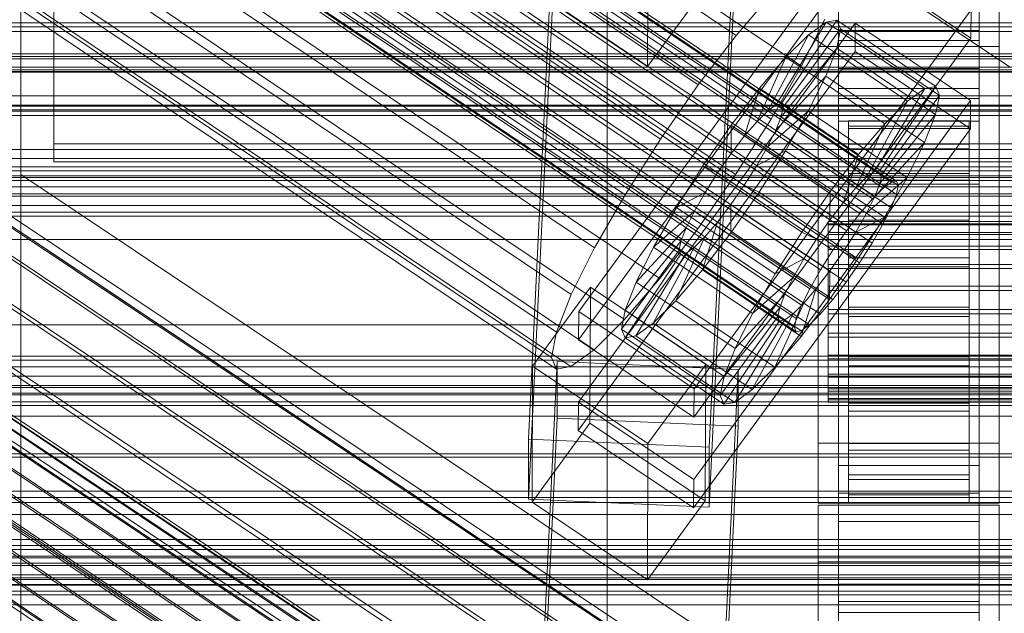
# Model space of a CAD drawing. Header units: millimetres. Extents: x -4395 to 65662, y -65530 to 6847.
# Tile 436 of 656: x -228 to -130, y -33160 to -33100. Entities that reach past the tile are written whole.
import ezdxf

# ---------------------------------------------------------------- set-up
doc = ezdxf.new("R2010")
doc.units = ezdxf.units.MM
for name, color, linetype, lineweight in [('COTAS_P', 1, 'Continuous', 0), ('frontal_C01', 7, 'Continuous', 0), ('frontal_C02', 7, 'Continuous', 0), ('frontal_C03', 7, 'Continuous', 0), ('frontal_C03-dry', 7, 'Continuous', 0), ('frontal_dosificador', 7, 'Continuous', 0), ('frontal_secador', 7, 'Continuous', 0)]:
    doc.layers.add(name, color=color, linetype=linetype, lineweight=lineweight)
doc.dimstyles.new('R19_100', dxfattribs={"dimtxt": 250, "dimasz": 150, "dimexe": 150, "dimexo": 80, "dimgap": 100, "dimtad": 1, "dimtih": 1, "dimtoh": 1, "dimdsep": 46, "dimcen": 0.09, "dimadec": 0, "dimazin": 0, "dimtfac": 1, "dimtdec": 4, "dimtofl": 0, "dimtmove": 0, "dimatfit": 3, "dimfxl": 1, "dimtolj": 1, "dimtzin": 0, "dimarcsym": 0})

# ---------------------------------------------------------------- blocks, each defined once
blk = doc.blocks.new('DIM_R33_44')
at = {"layer": 'COTAS_P'}
for p, q in [((-150, -32200), (550, -32200)), ((550, -32200), (505, -32350)), ((550, -34800), (550, -32200)), ((550, -32200), (595, -32350)), ((550, -34800), (505, -34650)), ((550, -34800), (595, -34650)), ((-150, -34800), (550, -34800))]:
    blk.add_line(p, q, dxfattribs=at)
blk.add_text('2600 P', height=250, rotation=90, dxfattribs=at).set_placement((450, -33500))

msp = doc.modelspace()

# ---------------------------------------------------------------- linework, layer by layer
at = {"layer": 'frontal_C01'}
for p, q in [((-355.53, -32972.941), (-141.731, -33116.629)), ((-355.017, -32972.847), (-141.218, -33116.536)), ((-356.348, -32973.539), (-142.549, -33117.227)), ((-354.844, -32973.264), (-141.045, -33116.952)), ((-357.415, -32974.599), (-143.617, -33118.288)), ((-355.022, -32974.162), (-141.224, -33117.851)), ((-355.541, -32975.481), (-141.742, -33119.17)), ((-358.659, -32976.051), (-144.861, -33119.739)), ((-146.196, -33121.483), (-359.995, -32977.794)), ((-356.363, -32977.131), (-142.565, -33120.819)), ((-341.461, -32978.154), (-157.152, -33102.024)), ((-361.332, -32979.711), (-147.533, -33123.399)), ((-357.434, -32978.999), (-143.635, -33122.688)), ((-362.578, -32981.67), (-148.779, -33125.358)), ((-358.68, -32980.958), (-144.881, -33124.647)), ((-334.981, -32981.203), (-150.672, -33105.072)), ((-363.648, -32983.538), (-149.85, -33127.227)), ((-360.017, -32982.875), (-146.218, -33126.563)), ((-160.922, -33106.944), (-345.231, -32983.075)), ((-361.352, -32984.618), (-147.554, -33128.307)), ((-364.471, -32985.188), (-150.672, -33128.876)), ((-364.989, -32986.507), (-151.191, -33130.195)), ((-362.596, -32986.07), (-148.798, -33129.758)), ((-338.003, -32986.475), (-153.694, -33110.344)), ((-365.168, -32987.406), (-151.369, -33131.094)), ((-363.664, -32987.131), (-149.865, -33130.819)), ((-364.995, -32987.822), (-151.196, -33131.51)), ((-364.482, -32987.728), (-150.683, -33131.417)), ((-349.002, -32988.484), (-164.693, -33112.353)), ((-341.52, -32992.004), (-157.211, -33115.874)), ((-352.519, -32994.013), (-168.21, -33117.882)), ((-345.291, -32997.413), (-160.982, -33121.283)), ((-355.541, -32999.285), (-171.232, -33123.155)), ((-349.061, -33002.334), (-164.752, -33126.203)), ((-357.863, -33003.942), (-173.554, -33127.811)), ((-352.572, -33006.431), (-168.263, -33130.3)), ((-359.326, -33007.664), (-175.016, -33131.534)), ((-355.584, -33009.424), (-171.275, -33133.294)), ((-359.83, -33010.2), (-175.521, -33134.069)), ((-357.893, -33011.111), (-173.584, -33134.98)), ((-359.341, -33011.375), (-175.032, -33135.245)), ((-228.298, -33033.331), (-228.298, -33159.609)), ((-228.298, -33165.368), (-228.298, -33039.09)), ((-228.298, -33039.09), (-130, -33105.154)), ((-172.809, -33129.479), (-145.277, -33091.768)), ((-145.289, -33094.59), (-172.821, -33132.302)), ((-133.821, -33102.298), (-145.289, -33094.59)), ((-157.152, -33102.024), (-153.641, -33097.927)), ((-133.809, -33099.475), (-161.341, -33137.186)), ((-133.809, -33099.475), (-133.821, -33102.298)), ((-172.847, -33138.511), (-145.315, -33100.8)), ((-153.199, -33108.922), (-148.226, -33100.707)), ((-152.686, -33108.828), (-147.143, -33100.509)), ((-148.35, -33100.416), (-150.672, -33105.072)), ((-148.226, -33100.707), (-149.953, -33101.968)), ((-147.143, -33100.509), (-148.226, -33100.707)), ((-148.226, -33100.707), (-138.396, -33107.313)), ((-147.143, -33100.509), (-137.313, -33107.115)), ((-146.777, -33101.388), (-147.143, -33100.509)), ((-145.327, -33103.622), (-145.315, -33100.8)), ((-145.315, -33100.8), (-133.847, -33108.507)), ((-160.922, -33106.944), (-157.152, -33102.024)), ((-154.017, -33109.519), (-149.953, -33101.968)), ((-152.513, -33109.245), (-146.777, -33101.388)), ((-149.953, -33101.968), (-152.207, -33104.208)), ((-149.953, -33101.968), (-140.123, -33108.575)), ((-147.155, -33103.285), (-146.777, -33101.388)), ((-147, -33104.351), (-147, -33101.529)), ((-147, -33101.529), (-133, -33101.529)), ((-147, -33147.577), (-147, -33101.529)), ((-146.777, -33101.388), (-136.948, -33107.995)), ((-133, -33101.529), (-133, -33104.351)), ((-133, -33101.529), (-133, -33147.577)), ((-161.353, -33140.009), (-133.821, -33102.298)), ((342.5, -33103.86), (-342.5, -33103.86)), ((-145.327, -33103.622), (-172.859, -33141.334)), ((-152.692, -33110.143), (-147.155, -33103.285)), ((-148.249, -33106.069), (-147.155, -33103.285)), ((-147.155, -33103.285), (-137.325, -33109.891)), ((-133.859, -33111.33), (-145.327, -33103.622)), ((-155.085, -33110.58), (-152.207, -33104.208)), ((-152.207, -33104.208), (-154.833, -33107.272)), ((-150.672, -33105.072), (-153.694, -33110.344)), ((-152.207, -33104.208), (-142.377, -33110.814)), ((-133, -33104.351), (-147, -33104.351)), ((-147, -33104.351), (-147, -33150.4)), ((-133, -33150.4), (-133, -33104.351)), ((-153.21, -33111.462), (-148.249, -33106.069)), ((-149.985, -33109.552), (-148.249, -33106.069)), ((-148.249, -33106.069), (-138.419, -33112.676)), ((-164.693, -33112.353), (-160.922, -33106.944)), ((-154.833, -33107.272), (-157.653, -33110.953)), ((-156.329, -33112.032), (-154.833, -33107.272)), ((-154.833, -33107.272), (-145.003, -33113.878)), ((-138.396, -33107.313), (-143.369, -33115.528)), ((-137.313, -33107.115), (-142.856, -33115.435)), ((-136.948, -33107.995), (-142.683, -33115.851)), ((-140.123, -33108.575), (-138.396, -33107.313)), ((-138.396, -33107.313), (-137.313, -33107.115)), ((-136.948, -33107.995), (-137.325, -33109.891)), ((-137.313, -33107.115), (-136.948, -33107.995)), ((-133.847, -33108.507), (-161.379, -33146.219)), ((-154.017, -33109.519), (-153.199, -33108.922)), ((-153.199, -33108.922), (-152.686, -33108.828)), ((-143.369, -33115.528), (-153.199, -33108.922)), ((-142.856, -33115.435), (-152.686, -33108.828)), ((-152.686, -33108.828), (-152.513, -33109.245)), ((-140.123, -33108.575), (-144.188, -33116.126)), ((-142.377, -33110.814), (-140.123, -33108.575)), ((-133.847, -33108.507), (-133.859, -33111.33)), ((342.5, -33109.575), (-342.5, -33109.575)), ((-155.085, -33110.58), (-154.017, -33109.519)), ((-154.033, -33113.112), (-149.985, -33109.552)), ((-144.188, -33116.126), (-154.017, -33109.519)), ((-152.513, -33109.245), (-152.692, -33110.143)), ((-142.683, -33115.851), (-152.513, -33109.245)), ((-152.246, -33113.496), (-149.985, -33109.552)), ((-149.985, -33109.552), (-140.156, -33116.159)), ((-137.325, -33109.891), (-142.862, -33116.749)), ((-137.325, -33109.891), (-138.419, -33112.676)), ((-157.653, -33110.953), (-160.474, -33114.999)), ((-157.653, -33110.953), (-157.665, -33113.775)), ((-147.823, -33117.559), (-157.653, -33110.953)), ((-153.694, -33110.344), (-157.211, -33115.874)), ((-156.329, -33112.032), (-155.085, -33110.58)), ((-145.255, -33117.187), (-155.085, -33110.58)), ((-152.692, -33110.143), (-153.21, -33111.462)), ((-142.862, -33116.749), (-152.692, -33110.143)), ((-147, -33113.383), (-147, -33110.561)), ((-147, -33110.561), (-133, -33110.561)), ((-147, -33156.609), (-147, -33110.561)), ((-146, -33120.524), (-146, -33110.526)), ((-146, -33110.526), (-146, -33111.054)), ((-146, -33110.526), (-134, -33110.526)), ((-146, -33111.293), (-146, -33110.526)), ((-142.377, -33110.814), (-145.255, -33117.187)), ((-145.003, -33113.878), (-142.377, -33110.814)), ((-134, -33111.054), (-134, -33110.526)), ((-134, -33110.526), (-134, -33120.524)), ((-134, -33110.526), (-134, -33111.293)), ((-133, -33110.561), (-133, -33113.383)), ((-133, -33110.561), (-133, -33156.609)), ((-161.391, -33149.041), (-133.859, -33111.33)), ((-153.21, -33111.462), (-154.033, -33113.112)), ((-143.38, -33118.069), (-153.21, -33111.462)), ((-146, -33120.773), (-146, -33111.054)), ((-146, -33111.054), (-146, -33112.84)), ((-146, -33111.054), (-134, -33111.054)), ((-146, -33120.887), (-146, -33111.293)), ((-146, -33111.293), (-134, -33111.293)), ((-146, -33113.302), (-146, -33111.293)), ((-134, -33112.84), (-134, -33111.054)), ((-134, -33111.054), (-134, -33120.773)), ((-134, -33111.293), (-134, -33120.887)), ((-134, -33111.293), (-134, -33113.302)), ((-168.21, -33117.882), (-164.693, -33112.353)), ((-157.665, -33113.775), (-156.329, -33112.032)), ((-146.499, -33118.638), (-156.329, -33112.032)), ((-146, -33121.619), (-146, -33112.84)), ((-146, -33112.84), (-146, -33115.763)), ((-146, -33112.84), (-134, -33112.84)), ((-138.419, -33112.676), (-143.38, -33118.069)), ((-138.419, -33112.676), (-140.156, -33116.159)), ((-134, -33115.763), (-134, -33112.84)), ((-134, -33112.84), (-134, -33121.619)), ((342.5, -33113.362), (-342.5, -33113.362)), ((-159.001, -33115.692), (-157.665, -33113.775)), ((-157.665, -33113.775), (-147.835, -33120.382)), ((-154.033, -33113.112), (-155.103, -33114.98)), ((-155.103, -33114.98), (-152.246, -33113.496)), ((-154.877, -33117.632), (-152.246, -33113.496)), ((-144.203, -33119.718), (-154.033, -33113.112)), ((-152.246, -33113.496), (-142.416, -33120.103)), ((-147.823, -33117.559), (-145.003, -33113.878)), ((-133, -33113.383), (-147, -33113.383)), ((-147, -33113.383), (-147, -33159.432)), ((-145.003, -33113.878), (-146.499, -33118.638)), ((-146, -33121.838), (-146, -33113.302)), ((-146, -33113.302), (-134, -33113.302)), ((-146, -33116.417), (-146, -33113.302)), ((-134, -33113.302), (-134, -33121.838)), ((-134, -33113.302), (-134, -33116.417)), ((-133, -33159.432), (-133, -33113.383)), ((-160.474, -33114.999), (-163.105, -33119.135)), ((-157.211, -33115.874), (-160.982, -33121.283)), ((-159.001, -33115.692), (-160.474, -33114.999)), ((-160.474, -33114.999), (-150.644, -33121.605)), ((-160.247, -33117.651), (-159.001, -33115.692)), ((-149.171, -33122.298), (-159.001, -33115.692)), ((-155.103, -33114.98), (-156.35, -33116.939)), ((-145.274, -33121.586), (-155.103, -33114.98)), ((-146, -33123.004), (-146, -33115.763)), ((-146, -33115.763), (-146, -33119.623)), ((-146, -33115.763), (-134, -33115.763)), ((-143.369, -33115.528), (-144.188, -33116.126)), ((-142.856, -33115.435), (-143.369, -33115.528)), ((-142.862, -33116.749), (-142.683, -33115.851)), ((-142.683, -33115.851), (-142.856, -33115.435)), ((-134, -33119.623), (-134, -33115.763)), ((-134, -33115.763), (-134, -33123.004)), ((342.5, -33116.455), (-342.5, -33116.455)), ((-146, -33123.314), (-146, -33116.417)), ((-146, -33116.417), (-134, -33116.417)), ((-146, -33120.424), (-146, -33116.417)), ((-144.188, -33116.126), (-145.255, -33117.187)), ((-140.156, -33116.159), (-144.203, -33119.718)), ((-143.38, -33118.069), (-142.862, -33116.749)), ((-142.549, -33117.227), (-141.731, -33116.629)), ((-140.156, -33116.159), (-142.416, -33120.103)), ((-141.731, -33116.629), (-141.218, -33116.536)), ((-141.218, -33116.536), (-141.045, -33116.952)), ((-134, -33116.417), (-134, -33123.314)), ((-134, -33116.417), (-134, -33120.424)), ((342.5, -33117.784), (-342.5, -33117.784)), ((-160.247, -33117.651), (-163.105, -33119.135)), ((-161.318, -33119.519), (-160.247, -33117.651)), ((-150.417, -33124.257), (-160.247, -33117.651)), ((-157.698, -33121.678), (-154.877, -33117.632)), ((-156.35, -33116.939), (-157.686, -33118.856)), ((-156.35, -33116.939), (-154.877, -33117.632)), ((-146.52, -33123.546), (-156.35, -33116.939)), ((-154.877, -33117.632), (-145.047, -33124.239)), ((-150.644, -33121.605), (-147.823, -33117.559)), ((-147.835, -33120.382), (-147.823, -33117.559)), ((-145.255, -33117.187), (-146.499, -33118.638)), ((-143.617, -33118.288), (-142.549, -33117.227)), ((-141.224, -33117.851), (-141.742, -33119.17)), ((-141.045, -33116.952), (-141.224, -33117.851)), ((-171.232, -33123.155), (-168.21, -33117.882)), ((-146.499, -33118.638), (-147.835, -33120.382)), ((-144.861, -33119.739), (-143.617, -33118.288)), ((-144.203, -33119.718), (-143.38, -33118.069)), ((-163.105, -33119.135), (-165.365, -33123.079)), ((-161.318, -33119.519), (-165.365, -33123.079)), ((-163.105, -33119.135), (-153.275, -33125.741)), ((-162.14, -33121.169), (-161.318, -33119.519)), ((-151.488, -33126.126), (-161.318, -33119.519)), ((-157.686, -33118.856), (-159.022, -33120.599)), ((-157.686, -33118.856), (-157.698, -33121.678)), ((-147.856, -33125.462), (-157.686, -33118.856)), ((-146.196, -33121.483), (-144.861, -33119.739)), ((-146, -33124.832), (-146, -33119.623)), ((-146, -33119.623), (-146, -33124.158)), ((-146, -33119.623), (-134, -33119.623)), ((-145.274, -33121.586), (-144.203, -33119.718)), ((-141.742, -33119.17), (-142.565, -33120.819)), ((-134, -33124.158), (-134, -33119.623)), ((-134, -33119.623), (-134, -33124.832)), ((-159.022, -33120.599), (-160.518, -33125.359)), ((-159.022, -33120.599), (-160.266, -33122.051)), ((-149.192, -33127.206), (-159.022, -33120.599)), ((-147.835, -33120.382), (-149.171, -33122.298)), ((-148, -33120.887), (-148, -33120.524)), ((-148, -33120.524), (-148, -33120.773)), ((-148, -33120.524), (148, -33120.524)), ((-148, -33120.773), (-148, -33121.619)), ((-148, -33120.773), (148, -33120.773)), ((-146, -33125.212), (-146, -33120.424)), ((-146, -33120.424), (-134, -33120.424)), ((-146, -33125.051), (-146, -33120.424)), ((-146, -33120.773), (-146, -33120.524)), ((-134, -33120.524), (-146, -33120.524)), ((-146, -33120.524), (-146, -33120.887)), ((-146, -33121.619), (-146, -33120.773)), ((-134, -33120.773), (-146, -33120.773)), ((-142.416, -33120.103), (-145.274, -33121.586)), ((-142.416, -33120.103), (-145.047, -33124.239)), ((-134, -33120.424), (-134, -33125.212)), ((-134, -33120.424), (-134, -33125.051)), ((-134, -33120.524), (-134, -33120.773)), ((-134, -33120.887), (-134, -33120.524)), ((-134, -33120.773), (-134, -33121.619)), ((-162.14, -33121.169), (-167.102, -33126.562)), ((-160.982, -33121.283), (-164.752, -33126.203)), ((-162.659, -33122.488), (-162.14, -33121.169)), ((-152.311, -33127.775), (-162.14, -33121.169)), ((-160.518, -33125.359), (-157.698, -33121.678)), ((-157.698, -33121.678), (-147.868, -33128.285)), ((-153.275, -33125.741), (-150.644, -33121.605)), ((-150.644, -33121.605), (-149.171, -33122.298)), ((-148, -33121.838), (-148, -33120.887)), ((-148, -33120.887), (148, -33120.887)), ((-148, -33121.619), (-148, -33123.004)), ((-148, -33121.619), (148, -33121.619)), ((-147.533, -33123.399), (-146.196, -33121.483)), ((-146.52, -33123.546), (-145.274, -33121.586)), ((-134, -33120.887), (-146, -33120.887)), ((-146, -33120.887), (-146, -33121.838)), ((-146, -33123.004), (-146, -33121.619)), ((-134, -33121.619), (-146, -33121.619)), ((-142.565, -33120.819), (-143.635, -33122.688)), ((-134, -33121.838), (-134, -33120.887)), ((-134, -33121.619), (-134, -33123.004)), ((300, -33122.342), (-300, -33122.342)), ((-162.659, -33122.488), (-168.196, -33129.346)), ((-160.266, -33122.051), (-163.144, -33128.424)), ((-162.837, -33123.386), (-162.659, -33122.488)), ((-152.829, -33129.094), (-162.659, -33122.488)), ((-160.266, -33122.051), (-161.333, -33123.112)), ((-150.436, -33128.657), (-160.266, -33122.051)), ((-149.171, -33122.298), (-150.417, -33124.257)), ((-148, -33123.314), (-148, -33121.838)), ((-148, -33121.838), (148, -33121.838)), ((-134, -33121.838), (-146, -33121.838)), ((-146, -33121.838), (-146, -33123.314)), ((-143.635, -33122.688), (-144.881, -33124.647)), ((-134, -33123.314), (-134, -33121.838)), ((-173.554, -33127.811), (-171.232, -33123.155)), ((-162.837, -33123.386), (-168.573, -33131.243)), ((-162.151, -33123.709), (-167.125, -33131.924)), ((-165.365, -33123.079), (-167.102, -33126.562)), ((-161.333, -33123.112), (-165.397, -33130.663)), ((-165.365, -33123.079), (-155.535, -33129.685)), ((-162.664, -33123.803), (-162.837, -33123.386)), ((-153.008, -33129.993), (-162.837, -33123.386)), ((-162.151, -33123.709), (-162.664, -33123.803)), ((-161.333, -33123.112), (-162.151, -33123.709)), ((-152.321, -33130.316), (-162.151, -33123.709)), ((-151.503, -33129.718), (-161.333, -33123.112)), ((-148.779, -33125.358), (-147.533, -33123.399)), ((-148, -33123.004), (-148, -33124.832)), ((-148, -33123.004), (148, -33123.004)), ((-148, -33125.212), (-148, -33123.314)), ((-148, -33123.314), (148, -33123.314)), ((-147.856, -33125.462), (-146.52, -33123.546)), ((-145.047, -33124.239), (-146.52, -33123.546)), ((-146, -33124.832), (-146, -33123.004)), ((-134, -33123.004), (-146, -33123.004)), ((-134, -33123.314), (-146, -33123.314)), ((-146, -33123.314), (-146, -33125.212)), ((-134, -33123.004), (-134, -33124.832)), ((-134, -33125.212), (-134, -33123.314)), ((-162.664, -33123.803), (-168.208, -33132.122)), ((-152.835, -33130.409), (-162.664, -33123.803)), ((-153.275, -33125.741), (-150.417, -33124.257)), ((-150.417, -33124.257), (-151.488, -33126.126)), ((-145.047, -33124.239), (-147.868, -33128.285)), ((-144.881, -33124.647), (-146.218, -33126.563)), ((-146, -33124.158), (-146, -33126.981)), ((-134, -33124.158), (-146, -33124.158)), ((-146, -33124.158), (-146, -33129.058)), ((-134, -33126.981), (-134, -33124.158)), ((-134, -33129.058), (-134, -33124.158)), ((-163.144, -33128.424), (-160.518, -33125.359)), ((-160.518, -33125.359), (-150.688, -33131.966)), ((-149.85, -33127.227), (-148.779, -33125.358)), ((-149.192, -33127.206), (-147.856, -33125.462)), ((-148, -33124.832), (-148, -33126.981)), ((-148, -33124.832), (148, -33124.832)), ((-148, -33127.404), (-148, -33125.212)), ((-148, -33125.212), (148, -33125.212)), ((-147.868, -33128.285), (-147.856, -33125.462)), ((-146, -33126.981), (-146, -33124.832)), ((-134, -33124.832), (-146, -33124.832)), ((-146, -33127.404), (-146, -33125.051)), ((-146, -33125.051), (-134, -33125.051)), ((-146, -33129.983), (-146, -33125.051)), ((-134, -33125.212), (-146, -33125.212)), ((-146, -33125.212), (-146, -33127.404)), ((-134, -33124.832), (-134, -33126.981)), ((-134, -33125.051), (-134, -33127.404)), ((-134, -33125.051), (-134, -33129.983)), ((-134, -33127.404), (-134, -33125.212)), ((-164.752, -33126.203), (-168.263, -33130.3)), ((-167.102, -33126.562), (-168.196, -33129.346)), ((-167.102, -33126.562), (-157.272, -33133.168)), ((-155.535, -33129.685), (-153.275, -33125.741)), ((-155.535, -33129.685), (-151.488, -33126.126)), ((-151.488, -33126.126), (-152.311, -33127.775)), ((-146.218, -33126.563), (-147.554, -33128.307)), ((-177.394, -33134.917), (-171.658, -33127.061)), ((-171.715, -33140.609), (-171.658, -33127.061)), ((-171.658, -33127.061), (-160.19, -33134.768)), ((-150.688, -33131.966), (-149.192, -33127.206)), ((-150.672, -33128.876), (-149.85, -33127.227)), ((-150.436, -33128.657), (-149.192, -33127.206)), ((-148, -33126.981), (-148, -33129.302)), ((148, -33126.981), (-148, -33126.981)), ((-148, -33129.74), (-148, -33127.404)), ((-148, -33127.404), (148, -33127.404)), ((-146, -33126.981), (-134, -33126.981)), ((-146, -33129.302), (-146, -33126.981)), ((-134, -33127.404), (-146, -33127.404)), ((-146, -33127.404), (-146, -33129.74)), ((-134, -33126.981), (-134, -33129.302)), ((-134, -33129.74), (-134, -33127.404)), ((-175.016, -33131.534), (-173.554, -33127.811)), ((-165.397, -33130.663), (-163.144, -33128.424)), ((-163.144, -33128.424), (-153.314, -33135.03)), ((-157.272, -33133.168), (-152.311, -33127.775)), ((-152.311, -33127.775), (-152.829, -33129.094)), ((-147.868, -33128.285), (-150.688, -33131.966)), ((-147.554, -33128.307), (-148.798, -33129.758)), ((-172.809, -33129.479), (-172.821, -33132.302)), ((-161.341, -33137.186), (-172.809, -33129.479)), ((-168.196, -33129.346), (-168.573, -33131.243)), ((-168.196, -33129.346), (-158.366, -33135.953)), ((-158.366, -33135.953), (-152.829, -33129.094)), ((-153.314, -33135.03), (-150.436, -33128.657)), ((-152.829, -33129.094), (-153.008, -33129.993)), ((-151.503, -33129.718), (-150.436, -33128.657)), ((-151.191, -33130.195), (-150.672, -33128.876)), ((-148, -33129.302), (-148, -33131.638)), ((-148, -33129.302), (148, -33129.302)), ((-146, -33129.302), (-146, -33129.058)), ((-146, -33129.058), (-146, -33133.99)), ((-146, -33129.058), (-134, -33129.058)), ((-146, -33131.638), (-146, -33129.302)), ((-134, -33129.302), (-146, -33129.302)), ((-134, -33133.99), (-134, -33129.058)), ((-134, -33129.058), (-134, -33129.302)), ((-134, -33129.302), (-134, -33131.638)), ((-168.263, -33130.3), (-171.275, -33133.294)), ((-158.743, -33137.849), (-153.008, -33129.993)), ((-158.378, -33138.729), (-152.835, -33130.409)), ((-157.295, -33138.531), (-152.321, -33130.316)), ((-157.272, -33133.168), (-155.535, -33129.685)), ((-155.567, -33137.269), (-151.503, -33129.718)), ((-153.008, -33129.993), (-152.835, -33130.409)), ((-152.835, -33130.409), (-152.321, -33130.316)), ((-152.321, -33130.316), (-151.503, -33129.718)), ((-151.369, -33131.094), (-151.191, -33130.195)), ((-148.798, -33129.758), (-149.865, -33130.819)), ((-148, -33132.061), (-148, -33129.74)), ((-148, -33129.74), (148, -33129.74)), ((-146, -33129.74), (-146, -33129.983)), ((-134, -33129.74), (-146, -33129.74)), ((-146, -33129.74), (-146, -33132.061)), ((-146, -33129.983), (-134, -33129.983)), ((-146, -33134.884), (-146, -33129.983)), ((-134, -33129.983), (-134, -33129.74)), ((-134, -33132.061), (-134, -33129.74)), ((-134, -33129.983), (-134, -33134.884)), ((300, -33130.806), (-300, -33130.806)), ((-175.521, -33134.069), (-175.016, -33131.534)), ((-168.573, -33131.243), (-168.208, -33132.122)), ((-168.573, -33131.243), (-158.743, -33137.849)), ((-167.125, -33131.924), (-165.397, -33130.663)), ((-165.397, -33130.663), (-155.567, -33137.269)), ((-151.196, -33131.51), (-151.369, -33131.094)), ((-150.683, -33131.417), (-151.196, -33131.51)), ((-149.865, -33130.819), (-150.683, -33131.417)), ((-172.821, -33132.302), (-161.353, -33140.009)), ((-168.208, -33132.122), (-167.125, -33131.924)), ((-168.208, -33132.122), (-158.378, -33138.729)), ((-167.125, -33131.924), (-157.295, -33138.531)), ((-150.688, -33131.966), (-153.314, -33135.03)), ((-148, -33131.638), (-148, -33133.83)), ((-148, -33131.638), (148, -33131.638)), ((-148, -33134.209), (-148, -33132.061)), ((-148, -33132.061), (148, -33132.061)), ((-146, -33133.83), (-146, -33131.638)), ((-146, -33131.638), (-146, -33133.99)), ((-134, -33131.638), (-146, -33131.638)), ((-146, -33132.061), (-146, -33134.884)), ((-134, -33132.061), (-146, -33132.061)), ((-146, -33132.061), (-146, -33134.209)), ((-134, -33133.99), (-134, -33131.638)), ((-134, -33131.638), (-134, -33133.83)), ((-134, -33134.884), (-134, -33132.061)), ((-134, -33134.209), (-134, -33132.061)), ((-171.275, -33133.294), (-173.584, -33134.98)), ((-158.366, -33135.953), (-157.272, -33133.168)), ((-177.811, -33194.031), (-174.943, -33134.467)), ((-175.032, -33135.245), (-175.521, -33134.069)), ((-174.943, -33140.113), (-174.943, -33134.467)), ((-174.943, -33134.467), (-156.962, -33135.264)), ((-148, -33133.83), (-148, -33135.728)), ((-148, -33133.83), (148, -33133.83)), ((-148, -33136.038), (-148, -33134.209)), ((-148, -33134.209), (148, -33134.209)), ((-146, -33135.728), (-146, -33133.83)), ((-146, -33133.83), (-146, -33138.618)), ((-134, -33133.83), (-146, -33133.83)), ((-146, -33133.99), (-146, -33138.618)), ((-146, -33133.99), (-134, -33133.99)), ((-146, -33134.209), (-146, -33139.419)), ((-134, -33134.209), (-146, -33134.209)), ((-146, -33134.209), (-146, -33136.038)), ((-134, -33138.618), (-134, -33133.83)), ((-134, -33133.83), (-134, -33135.728)), ((-134, -33138.618), (-134, -33133.99)), ((-134, -33139.419), (-134, -33134.209)), ((-134, -33136.038), (-134, -33134.209)), ((-177.394, -33134.917), (-177.451, -33148.466)), ((-165.926, -33142.625), (-177.394, -33134.917)), ((-173.584, -33134.98), (-175.032, -33135.245)), ((-160.19, -33134.768), (-165.926, -33142.625)), ((-160.19, -33134.768), (-160.247, -33148.317)), ((-156.962, -33135.264), (-159.83, -33194.827)), ((-156.962, -33135.264), (-156.962, -33140.91)), ((-153.314, -33135.03), (-155.567, -33137.269)), ((-146, -33134.884), (-134, -33134.884)), ((-146, -33139.419), (-146, -33134.884)), ((-134, -33134.884), (-134, -33139.419)), ((-158.743, -33137.849), (-158.366, -33135.953)), ((-148, -33135.728), (-148, -33137.203)), ((-148, -33135.728), (148, -33135.728)), ((-148, -33137.422), (-148, -33136.038)), ((-148, -33136.038), (148, -33136.038)), ((-146, -33137.203), (-146, -33135.728)), ((-146, -33135.728), (-146, -33142.625)), ((-134, -33135.728), (-146, -33135.728)), ((-146, -33136.038), (-146, -33143.279)), ((-134, -33136.038), (-146, -33136.038)), ((-146, -33136.038), (-146, -33137.422)), ((-134, -33142.625), (-134, -33135.728)), ((-134, -33135.728), (-134, -33137.203)), ((-134, -33143.279), (-134, -33136.038)), ((-134, -33137.422), (-134, -33136.038)), ((-161.353, -33140.009), (-161.341, -33137.186)), ((-155.567, -33137.269), (-157.295, -33138.531)), ((-148, -33137.203), (-148, -33138.155)), ((-148, -33137.203), (148, -33137.203)), ((-148, -33138.268), (-148, -33137.422)), ((-148, -33137.422), (148, -33137.422)), ((-146, -33138.155), (-146, -33137.203)), ((-146, -33137.203), (-146, -33145.739)), ((-134, -33137.203), (-146, -33137.203)), ((-146, -33137.422), (-146, -33146.202)), ((-134, -33137.422), (-146, -33137.422)), ((-146, -33137.422), (-146, -33138.268)), ((-134, -33145.739), (-134, -33137.203)), ((-134, -33137.203), (-134, -33138.155)), ((-134, -33146.202), (-134, -33137.422)), ((-134, -33138.268), (-134, -33137.422)), ((-158.378, -33138.729), (-158.743, -33137.849)), ((-148, -33138.155), (-148, -33138.518)), ((-148, -33138.155), (148, -33138.155)), ((-148, -33138.518), (-148, -33138.268)), ((-148, -33138.268), (148, -33138.268)), ((-146, -33138.518), (-146, -33138.155)), ((-146, -33138.155), (-146, -33147.748)), ((-134, -33138.155), (-146, -33138.155)), ((-146, -33138.268), (-146, -33147.988)), ((-134, -33138.268), (-146, -33138.268)), ((-146, -33138.268), (-146, -33138.518)), ((-134, -33147.748), (-134, -33138.155)), ((-134, -33138.155), (-134, -33138.518)), ((-134, -33147.988), (-134, -33138.268)), ((-134, -33138.518), (-134, -33138.268)), ((-172.847, -33138.511), (-172.859, -33141.334)), ((-161.379, -33146.219), (-172.847, -33138.511)), ((-157.295, -33138.531), (-158.378, -33138.729)), ((-148, -33138.518), (148, -33138.518)), ((-146, -33138.518), (-146, -33148.515)), ((-134, -33138.518), (-146, -33138.518)), ((-146, -33138.618), (-146, -33142.625)), ((-146, -33138.618), (-134, -33138.618)), ((-134, -33148.515), (-134, -33138.518)), ((-134, -33142.625), (-134, -33138.618)), ((-177.811, -33199.677), (-174.943, -33140.113)), ((-156.962, -33140.91), (-174.943, -33140.113)), ((-146, -33139.419), (-134, -33139.419)), ((-146, -33143.279), (-146, -33139.419)), ((-134, -33139.419), (-134, -33143.279)), ((-171.715, -33140.609), (-177.451, -33148.466)), ((-172.859, -33141.334), (-161.391, -33149.041)), ((-160.247, -33148.317), (-171.715, -33140.609)), ((-159.83, -33200.473), (-156.962, -33140.91)), ((-165.983, -33156.173), (-165.926, -33142.625)), ((-146, -33142.625), (-146, -33145.739)), ((-146, -33142.625), (-134, -33142.625)), ((-146, -33143.279), (-134, -33143.279)), ((-146, -33146.202), (-146, -33143.279)), ((-134, -33145.739), (-134, -33142.625)), ((-134, -33143.279), (-134, -33146.202)), ((-147, -33158.36), (-147, -33144.812)), ((-147, -33144.812), (-133, -33144.812)), ((-147, -33154.405), (-147, -33144.812)), ((-133, -33144.812), (-133, -33158.36)), ((-133, -33144.812), (-133, -33154.405)), ((-161.391, -33149.041), (-161.379, -33146.219)), ((-146, -33145.739), (-146, -33147.748)), ((-146, -33145.739), (-134, -33145.739)), ((-146, -33146.202), (-134, -33146.202)), ((-146, -33147.988), (-146, -33146.202)), ((-134, -33147.748), (-134, -33145.739)), ((-134, -33146.202), (-134, -33147.988)), ((-133, -33147.577), (-147, -33147.577)), ((-147, -33147.577), (-147, -33150.4)), ((-146, -33147.748), (-146, -33148.515)), ((-146, -33147.748), (-134, -33147.748)), ((-146, -33147.988), (-134, -33147.988)), ((-146, -33148.515), (-146, -33147.988)), ((-134, -33148.515), (-134, -33147.748)), ((-134, -33147.988), (-134, -33148.515)), ((-133, -33150.4), (-133, -33147.577)), ((-177.451, -33148.466), (-165.983, -33156.173)), ((-165.983, -33156.173), (-160.247, -33148.317)), ((-149, -33154.408), (-149, -33148.763)), ((-149, -33148.763), (-131, -33148.763)), ((-149, -33194.428), (-149, -33148.763)), ((-146, -33148.515), (-134, -33148.515)), ((-131, -33148.763), (-131, -33154.408)), ((-131, -33148.763), (-131, -33194.428)), ((-147, -33150.4), (-133, -33150.4)), ((-131, -33154.408), (-149, -33154.408)), ((-149, -33200.073), (-149, -33154.408)), ((-133, -33154.405), (-147, -33154.405)), ((-147, -33154.405), (-147, -33167.953)), ((-133, -33167.953), (-133, -33154.405)), ((-131, -33200.073), (-131, -33154.408)), ((-133, -33156.609), (-147, -33156.609)), ((-147, -33156.609), (-147, -33159.432)), ((-133, -33159.432), (-133, -33156.609)), ((-133, -33158.36), (-147, -33158.36)), ((-147, -33158.36), (-147, -33167.953)), ((-133, -33167.953), (-133, -33158.36)), ((-147, -33159.432), (-133, -33159.432))]:
    msp.add_line(p, q, dxfattribs=at)
at = {"layer": 'frontal_C02'}
for p, q in [((-228.298, -32982.474), (-228.298, -33115.864)), ((-228.298, -33121.594), (-228.298, -32988.204)), ((-332.629, -33052.01), (-148.32, -33175.265)), ((-331.181, -33051.852), (-146.872, -33175.107)), ((-330.692, -33053.135), (-146.383, -33176.39)), ((-334.938, -33053.598), (-150.629, -33176.852)), ((-355.53, -33055.696), (-141.731, -33198.672)), ((-355.017, -33055.64), (-141.218, -33198.616)), ((-354.844, -33056.095), (-141.045, -33199.07)), ((-331.197, -33055.771), (-146.887, -33179.026)), ((-356.348, -33056.259), (-142.549, -33199.234)), ((-355.022, -33057.029), (-141.224, -33200.004)), ((-337.95, -33056.507), (-153.641, -33179.761)), ((-357.415, -33057.29), (-143.617, -33200.265)), ((-358.659, -33058.719), (-144.861, -33201.694)), ((-355.541, -33058.379), (-141.742, -33201.354)), ((-356.363, -33060.052), (-142.565, -33203.028)), ((-332.659, -33059.581), (-148.35, -33182.835)), ((-147, -33105.328), (-147, -33059.509)), ((-133, -33059.509), (-133, -33105.328)), ((-146.196, -33203.423), (-359.995, -33060.448)), ((-341.461, -33060.539), (-157.152, -33183.794)), ((-357.434, -33061.936), (-143.635, -33204.911)), ((-361.332, -33062.36), (-147.533, -33205.336)), ((-147, -33062.49), (-147, -33108.308)), ((-133, -33108.308), (-133, -33062.49)), ((-358.68, -33063.901), (-144.881, -33206.876)), ((-362.578, -33064.325), (-148.779, -33207.3)), ((-334.981, -33064.304), (-150.672, -33187.559)), ((-360.017, -33065.813), (-146.218, -33208.788)), ((-160.922, -33188.675), (-345.231, -33065.42)), ((-363.648, -33066.209), (-149.85, -33209.184)), ((-364.471, -33067.882), (-150.672, -33210.857)), ((-361.352, -33067.542), (-147.554, -33210.518)), ((-362.596, -33068.971), (-148.798, -33211.947)), ((-338.003, -33069.619), (-153.694, -33192.874)), ((-349.002, -33070.817), (-164.693, -33194.072)), ((-225, -33112.826), (-225, -33074.644)), ((-341.52, -33075.164), (-157.211, -33198.419)), ((-352.519, -33076.362), (-168.21, -33199.617)), ((-225, -33076.432), (-225, -33114.614)), ((-345.291, -33080.561), (-160.982, -33203.816)), ((-177.811, -33142.201), (-174.943, -33082.935)), ((-156.962, -33083.728), (-159.83, -33142.994)), ((-177.811, -33148.163), (-174.943, -33088.897)), ((-159.83, -33148.956), (-156.962, -33089.69)), ((-165.983, -33105.118), (-165.926, -33090.811)), ((-147, -33107.293), (-147, -33092.987)), ((-147, -33102.532), (-147, -33092.987)), ((-133, -33092.987), (-133, -33107.293)), ((-133, -33092.987), (-133, -33102.532)), ((-165.983, -33105.118), (-160.247, -33097.3)), ((-149, -33103.12), (-149, -33097.159)), ((-149, -33142.596), (-149, -33097.159)), ((-131, -33097.159), (-131, -33103.12)), ((-131, -33097.159), (-131, -33142.596)), ((-177.451, -33097.448), (-165.983, -33105.118)), ((-131, -33103.12), (-149, -33103.12)), ((-149, -33148.557), (-149, -33103.12)), ((-133, -33102.532), (-147, -33102.532)), ((-147, -33102.532), (-147, -33116.839)), ((-133, -33116.839), (-133, -33102.532)), ((-131, -33148.557), (-131, -33103.12)), ((-2250, -33105.445), (2250, -33105.445)), ((-450, -33105.18), (450, -33105.18)), ((250, -33105.669), (-250, -33105.669)), ((-133, -33105.328), (-147, -33105.328)), ((-147, -33105.328), (-147, -33108.308)), ((-133, -33108.308), (-133, -33105.328)), ((-250, -33108.053), (250, -33108.053)), ((-133, -33107.293), (-147, -33107.293)), ((-147, -33107.293), (-147, -33116.839)), ((-133, -33116.839), (-133, -33107.293)), ((-147, -33108.308), (-133, -33108.308)), ((2250, -33109.445), (-2250, -33109.445)), ((225, -33112.826), (-225, -33112.826)), ((-225, -33112.826), (-225, -33114.614)), ((-307, -33113.371), (307, -33113.371)), ((307, -33114.265), (-307, -33114.265)), ((-225, -33114.614), (225, -33114.614)), ((-130, -33181.6), (-228.298, -33115.864)), ((-228.298, -33115.864), (-228.298, -33293.718)), ((-228.298, -33115.864), (-228.298, -33121.594)), ((-147, -33116.839), (-133, -33116.839)), ((-228.298, -33299.448), (-228.298, -33121.594)), ((-228.298, -33121.594), (-130, -33187.33)), ((-425, -33137.051), (425, -33137.051)), ((-159.83, -33142.994), (-177.811, -33142.201)), ((-177.811, -33142.201), (-177.811, -33148.163)), ((-159.83, -33148.956), (-159.83, -33142.994)), ((-131, -33142.596), (-149, -33142.596)), ((-149, -33142.596), (-149, -33148.557)), ((-131, -33148.557), (-131, -33142.596)), ((-177.811, -33148.163), (-159.83, -33148.956)), ((425, -33148.506), (-425, -33148.506)), ((-149, -33148.557), (-131, -33148.557)), ((425, -33152.192), (-425, -33152.192))]:
    msp.add_line(p, q, dxfattribs=at)
at = {"layer": 'frontal_C03'}
for p, q in [((1270, -33100.783), (-1230, -33100.783)), ((1270, -33101.169), (-1230, -33101.169)), ((1270, -33104.111), (-1230, -33104.111)), ((1270, -33104.353), (-1230, -33104.353)), ((1270, -33108.968), (-1230, -33108.968)), ((1270, -33109.053), (-1230, -33109.053)), ((1270, -33115.099), (-1230, -33115.099)), ((1270, -33115.485), (-1230, -33115.485)), ((1270, -33116.152), (-1230, -33116.152)), ((-1230, -33117.084), (1270, -33117.084)), ((1270, -33118.026), (-1230, -33118.026)), ((1270, -33118.958), (-1230, -33118.958)), ((1270, -33119.624), (-1230, -33119.624)), ((1270, -33120.01), (-1230, -33120.01)), ((1270, -33133.94), (-1230, -33133.94)), ((1270, -33134.326), (-1230, -33134.326)), ((1270, -33134.993), (-1230, -33134.993)), ((-1230, -33135.925), (1270, -33135.925)), ((1270, -33136.867), (-1230, -33136.867)), ((1270, -33137.799), (-1230, -33137.799)), ((1270, -33138.465), (-1230, -33138.465)), ((1270, -33138.851), (-1230, -33138.851)), ((1270, -33152.781), (-1230, -33152.781)), ((1270, -33153.167), (-1230, -33153.167)), ((1270, -33153.834), (-1230, -33153.834)), ((-1230, -33154.766), (1270, -33154.766)), ((1270, -33155.708), (-1230, -33155.708)), ((1270, -33156.64), (-1230, -33156.64)), ((1270, -33157.306), (-1230, -33157.306)), ((1270, -33157.692), (-1230, -33157.692))]:
    msp.add_line(p, q, dxfattribs=at)
at = {"layer": 'frontal_C03-dry'}
for p, q in [((1251.25, -33101.631), (-1248.75, -33101.631)), ((1251.25, -33105.631), (-1248.75, -33105.631)), ((-1250, -33110), (1250, -33110)), ((1250, -33116), (-1250, -33116)), ((1250, -33120), (-1250, -33120))]:
    msp.add_line(p, q, dxfattribs=at)
at = {"layer": 'frontal_dosificador'}
msp.add_line((-170, -33800), (-170, -32240), dxfattribs=at)
at = {"layer": 'frontal_secador'}
for p, q in [((1250, -33137.611), (-1250, -33137.611)), ((1250, -33139.918), (-1250, -33139.918)), ((-1250, -33143.65), (1250, -33143.65)), ((1250, -33144), (-1250, -33144)), ((1250, -33147.382), (-1250, -33147.382)), ((-1250, -33148), (1250, -33148)), ((1250, -33149.689), (-1250, -33149.689)), ((1250, -33154), (-1250, -33154)), ((1250, -33154.545), (-1250, -33154.545)), ((1250, -33156), (-1250, -33156)), ((1250, -33156.144), (-1250, -33156.144)), ((1250, -33156.709), (-1250, -33156.709)), ((1250, -33158.686), (-1250, -33158.686))]:
    msp.add_line(p, q, dxfattribs=at)

# ---------------------------------------------------------------- dimensions: what is measured, and where the dimension line sits
at = {"layer": 'COTAS_P'}
dim = msp.add_aligned_dim(p1=(-150, -34800), p2=(-150, -32200), distance=-700, text='<> P', dimstyle='R19_100', dxfattribs=at)
dim.commit()
dim.dimension.update_dxf_attribs({"geometry": 'DIM_R33_44', "text_midpoint": (550, -33500)})

doc.saveas('drawing.dxf')
